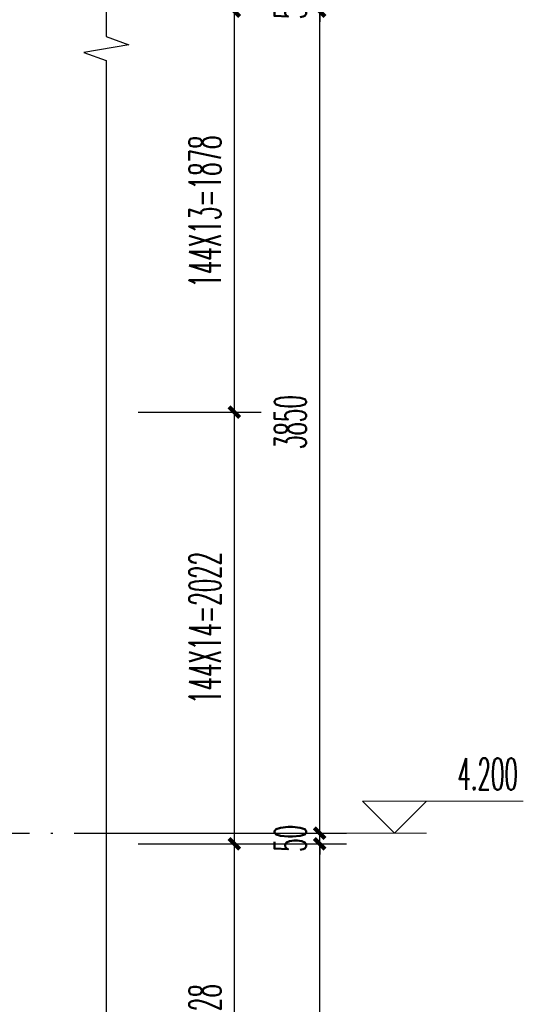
# Model space of a CAD drawing. Extents: x 1779708 to 7299578, y -1121471 to 88434.
# Tile 666 of 1056: x 6083460 to 6085819, y -964418 to -959806. Entities that reach past the tile are written whole.
import ezdxf

# ---------------------------------------------------------------- set-up
doc = ezdxf.new("R2010")
doc.units = 0
doc.header["$LTSCALE"] = 1000
doc.header["$MEASUREMENT"] = 0
doc.linetypes.add('DOTE', pattern=[2.42, 2, -0.2, 0.02, -0.2])
doc.layers.get('0').update_dxf_attribs({"linetype": 'CONTINUOUS'})
doc.layers.get('Defpoints').update_dxf_attribs({"linetype": 'CONTINUOUS'})
doc.layers.add('DIM_ELEV', color=3, linetype='CONTINUOUS', lineweight=13)
for name, color, linetype in [('DIM_SYMB', 3, 'CONTINUOUS'), ('DOTE', 1, 'DOTE'), ('PUB_DIM', 3, 'CONTINUOUS'), ('PUB_TEXT', 7, 'CONTINUOUS')]:
    doc.layers.add(name, color=color, linetype=linetype)
doc.styles.add('_TCH_DIM', font='SIMPLEX.shx', dxfattribs={"width": 0.7, "bigfont": 'GBCBIG.shx'})
doc.styles.add('_TCH_DIM_T3', font='SIMPLEX.shx', dxfattribs={"width": 0.494118, "bigfont": 'GBCBIG.shx'})
doc.dimstyles.new('_TCH_ARCH&&50', dxfattribs={"dimtxt": 148.75, "dimasz": 50, "dimexe": 125, "dimexo": 150, "dimgap": 63.125, "dimtad": 1, "dimdec": 0, "dimzin": 0, "dimdsep": 46, "dimtxsty": '_TCH_DIM_T3', "dimblk": 'ARCHTICK', "dimcen": 0.09, "dimdle": 75, "dimclrt": 7, "dimazin": 2, "dimtfac": 1, "dimtdec": 0, "dimtix": 1, "dimtmove": 2, "dimatfit": 3, "dimfxl": 250, "dimtolj": 1, "dimtzin": 0, "dimarcsym": 0})

# ---------------------------------------------------------------- blocks, each defined once
blk = doc.blocks.new('_ArchTick')
at = {"color": 0, "linetype": 'ByBlock', "const_width": 0.4}
blk.add_lwpolyline([(-0.5, -0.5), (0.5, 0.5)], dxfattribs=at)
blk = doc.blocks.new('*D2474')
at = {"layer": 'Defpoints', "color": 0, "transparency": 16777216}
for p in [(6083865.3, -957744.1), (6084465.3, -957744.1), (6083865.3, -959766.3)]:
    blk.add_point(p, dxfattribs=at)
at = {"layer": 'PUB_DIM', "color": 0, "lineweight": -2, "transparency": 16777216}
for p, q in [((6084465.3, -959841.3), (6084465.3, -957669.1)), ((6084015.3, -957744.1), (6084590.3, -957744.1)), ((6084015.3, -959766.3), (6084590.3, -959766.3))]:
    blk.add_line(p, q, dxfattribs=at)
at = {"layer": 'PUB_DIM', "color": 0, "lineweight": -2, "transparency": 16777216, "xscale": 50, "yscale": 50, "zscale": 50}
for p, rotation in [((6084465.3, -957744.1), 90), ((6084465.3, -959766.3), 270)]:
    blk.add_blockref('_ArchTick', p, dxfattribs=dict(at, rotation=rotation))
at = {"layer": 'PUB_DIM', "color": 7, "transparency": 16777216, "insert": (6084327.8, -958755.2), "char_height": 148.75, "attachment_point": 5, "rotation": 90, "style": '_TCH_DIM_T3'}
blk.add_mtext('\\A1;144X14=2022', dxfattribs=at)
blk = doc.blocks.new('*D2475')
at = {"layer": 'Defpoints', "color": 0, "transparency": 16777216}
for p in [(6083865.3, -959766.3), (6084465.3, -959766.3), (6083865.3, -961644.1)]:
    blk.add_point(p, dxfattribs=at)
at = {"layer": 'PUB_DIM', "color": 0, "lineweight": -2, "transparency": 16777216}
for p, q in [((6084465.3, -961719.1), (6084465.3, -959691.3)), ((6084015.3, -959766.3), (6084590.3, -959766.3)), ((6084015.3, -961644.1), (6084590.3, -961644.1))]:
    blk.add_line(p, q, dxfattribs=at)
at = {"layer": 'PUB_DIM', "color": 0, "lineweight": -2, "transparency": 16777216, "xscale": 50, "yscale": 50, "zscale": 50}
for p, rotation in [((6084465.3, -959766.3), 90), ((6084465.3, -961644.1), 270)]:
    blk.add_blockref('_ArchTick', p, dxfattribs=dict(at, rotation=rotation))
at = {"layer": 'PUB_DIM', "color": 7, "transparency": 16777216, "insert": (6084327.8, -960705.2), "char_height": 148.75, "attachment_point": 5, "rotation": 90, "style": '_TCH_DIM_T3'}
blk.add_mtext('\\A1;144X13=1878', dxfattribs=at)
blk = doc.blocks.new('*D2476')
at = {"layer": 'Defpoints', "color": 0, "transparency": 16777216}
for p in [(6083865.3, -961644.1), (6084465.3, -961644.1), (6083865.3, -963666.3)]:
    blk.add_point(p, dxfattribs=at)
at = {"layer": 'PUB_DIM', "color": 0, "lineweight": -2, "transparency": 16777216}
for p, q in [((6084465.3, -963741.3), (6084465.3, -961569.1)), ((6084015.3, -961644.1), (6084590.3, -961644.1)), ((6084015.3, -963666.3), (6084590.3, -963666.3))]:
    blk.add_line(p, q, dxfattribs=at)
at = {"layer": 'PUB_DIM', "color": 0, "lineweight": -2, "transparency": 16777216, "xscale": 50, "yscale": 50, "zscale": 50}
for p, rotation in [((6084465.3, -961644.1), 90), ((6084465.3, -963666.3), 270)]:
    blk.add_blockref('_ArchTick', p, dxfattribs=dict(at, rotation=rotation))
at = {"layer": 'PUB_DIM', "color": 7, "transparency": 16777216, "insert": (6084327.8, -962655.2), "char_height": 148.75, "attachment_point": 5, "rotation": 90, "style": '_TCH_DIM_T3'}
blk.add_mtext('\\A1;144X14=2022', dxfattribs=at)
blk = doc.blocks.new('*D2477')
at = {"layer": 'Defpoints', "color": 0, "transparency": 16777216}
for p in [(6083865.3, -963666.3), (6084465.3, -963666.3), (6083865.3, -965693.9)]:
    blk.add_point(p, dxfattribs=at)
at = {"layer": 'PUB_DIM', "color": 0, "lineweight": -2, "transparency": 16777216}
for p, q in [((6084465.3, -965768.9), (6084465.3, -963591.3)), ((6084015.3, -963666.3), (6084590.3, -963666.3)), ((6084015.3, -965693.9), (6084590.3, -965693.9))]:
    blk.add_line(p, q, dxfattribs=at)
at = {"layer": 'PUB_DIM', "color": 0, "lineweight": -2, "transparency": 16777216, "xscale": 50, "yscale": 50, "zscale": 50}
for p, rotation in [((6084465.3, -963666.3), 90), ((6084465.3, -965693.9), 270)]:
    blk.add_blockref('_ArchTick', p, dxfattribs=dict(at, rotation=rotation))
at = {"layer": 'PUB_DIM', "color": 7, "transparency": 16777216, "insert": (6084327.8, -964680.1), "char_height": 148.75, "attachment_point": 5, "rotation": 90, "style": '_TCH_DIM_T3'}
blk.add_mtext('\\A1;145X14=2028', dxfattribs=at)
blk = doc.blocks.new('*D2480')
at = {"layer": 'Defpoints', "color": 0, "transparency": 16777216}
for p in [(6084015.3, -963666.3), (6084865.3, -963666.3), (6084015.3, -967816.3)]:
    blk.add_point(p, dxfattribs=at)
at = {"layer": 'PUB_DIM', "color": 0, "lineweight": -2, "transparency": 16777216}
for p, q in [((6084865.3, -967891.3), (6084865.3, -963591.3)), ((6084165.3, -963666.3), (6084990.3, -963666.3)), ((6084165.3, -967816.3), (6084990.3, -967816.3))]:
    blk.add_line(p, q, dxfattribs=at)
at = {"layer": 'PUB_DIM', "color": 0, "lineweight": -2, "transparency": 16777216, "xscale": 50, "yscale": 50, "zscale": 50}
for p, rotation in [((6084865.3, -963666.3), 90), ((6084865.3, -967816.3), 270)]:
    blk.add_blockref('_ArchTick', p, dxfattribs=dict(at, rotation=rotation))
at = {"layer": 'PUB_DIM', "color": 7, "transparency": 16777216, "insert": (6084727.8, -965741.3), "char_height": 148.75, "attachment_point": 5, "rotation": 90, "style": '_TCH_DIM_T3'}
blk.add_mtext('\\A1;4150', dxfattribs=at)
blk = doc.blocks.new('*D2481')
at = {"layer": 'Defpoints', "color": 0, "transparency": 16777216}
for p in [(6084015.3, -963616.3), (6084865.3, -963616.3), (6084015.3, -963666.3)]:
    blk.add_point(p, dxfattribs=at)
at = {"layer": 'PUB_DIM', "color": 0, "lineweight": -2, "transparency": 16777216}
for p, q in [((6084865.3, -963616.3), (6084865.3, -963566.3)), ((6084165.3, -963616.3), (6084990.3, -963616.3)), ((6084865.3, -963666.3), (6084865.3, -963616.3)), ((6084165.3, -963666.3), (6084990.3, -963666.3)), ((6084865.3, -963666.3), (6084865.3, -963716.3))]:
    blk.add_line(p, q, dxfattribs=at)
at = {"layer": 'PUB_DIM', "color": 0, "lineweight": -2, "transparency": 16777216, "xscale": 50, "yscale": 50, "zscale": 50}
for p, rotation in [((6084865.3, -963616.3), 270), ((6084865.3, -963666.3), 90)]:
    blk.add_blockref('_ArchTick', p, dxfattribs=dict(at, rotation=rotation))
at = {"layer": 'PUB_DIM', "color": 7, "transparency": 16777216, "insert": (6084727.8, -963641.3), "char_height": 148.75, "attachment_point": 5, "rotation": 90, "style": '_TCH_DIM_T3'}
blk.add_mtext('\\A1;50', dxfattribs=at)
blk = doc.blocks.new('*D2482')
at = {"layer": 'Defpoints', "color": 0, "transparency": 16777216}
for p in [(6084015.3, -959766.3), (6084865.3, -959766.3), (6084015.3, -963616.3)]:
    blk.add_point(p, dxfattribs=at)
at = {"layer": 'PUB_DIM', "color": 0, "lineweight": -2, "transparency": 16777216}
for p, q in [((6084865.3, -963691.3), (6084865.3, -959691.3)), ((6084165.3, -959766.3), (6084990.3, -959766.3)), ((6084165.3, -963616.3), (6084990.3, -963616.3))]:
    blk.add_line(p, q, dxfattribs=at)
at = {"layer": 'PUB_DIM', "color": 0, "lineweight": -2, "transparency": 16777216, "xscale": 50, "yscale": 50, "zscale": 50}
for p, rotation in [((6084865.3, -959766.3), 90), ((6084865.3, -963616.3), 270)]:
    blk.add_blockref('_ArchTick', p, dxfattribs=dict(at, rotation=rotation))
at = {"layer": 'PUB_DIM', "color": 7, "transparency": 16777216, "insert": (6084727.8, -961691.3), "char_height": 148.75, "attachment_point": 5, "rotation": 90, "style": '_TCH_DIM_T3'}
blk.add_mtext('\\A1;3850', dxfattribs=at)
blk = doc.blocks.new('*D2483')
at = {"layer": 'Defpoints', "color": 0, "transparency": 16777216}
for p in [(6084015.3, -959716.3), (6084865.3, -959716.3), (6084015.3, -959766.3)]:
    blk.add_point(p, dxfattribs=at)
at = {"layer": 'PUB_DIM', "color": 0, "lineweight": -2, "transparency": 16777216}
for p, q in [((6084865.3, -959716.3), (6084865.3, -959666.3)), ((6084165.3, -959716.3), (6084990.3, -959716.3)), ((6084865.3, -959766.3), (6084865.3, -959716.3)), ((6084165.3, -959766.3), (6084990.3, -959766.3)), ((6084865.3, -959766.3), (6084865.3, -959816.3))]:
    blk.add_line(p, q, dxfattribs=at)
at = {"layer": 'PUB_DIM', "color": 0, "lineweight": -2, "transparency": 16777216, "xscale": 50, "yscale": 50, "zscale": 50}
for p, rotation in [((6084865.3, -959716.3), 270), ((6084865.3, -959766.3), 90)]:
    blk.add_blockref('_ArchTick', p, dxfattribs=dict(at, rotation=rotation))
at = {"layer": 'PUB_DIM', "color": 7, "transparency": 16777216, "insert": (6084727.8, -959741.3), "char_height": 148.75, "attachment_point": 5, "rotation": 90, "style": '_TCH_DIM_T3'}
blk.add_mtext('\\A1;50', dxfattribs=at)

msp = doc.modelspace()

# ---------------------------------------------------------------- linework, layer by layer
at = {"layer": 'DIM_ELEV'}
for p, q in [((6085215.3, -963616.3), (6085065.3, -963466.3)), ((6085065.3, -963466.3), (6085819, -963466.3)), ((6085215.3, -963616.3), (6085365.3, -963466.3)), ((6084865.3, -963616.3), (6085365.3, -963616.3))]:
    msp.add_line(p, q, dxfattribs=at)
at = {"layer": 'DIM_SYMB'}
msp.add_lwpolyline([(6083865.3, -951666.3), (6083865.3, -959885), (6083970.3, -959923.3), (6083760.3, -959960.3), (6083865.3, -959997.5), (6083865.3, -968216.3)], dxfattribs=at)
at = {"layer": 'DOTE', "ltscale": 0.5}
msp.add_lwpolyline([(6074035.3, -963616.3), (6084965.3, -963616.3)], dxfattribs=at)

# ---------------------------------------------------------------- texts
at = {"layer": 'PUB_TEXT', "color": 7, "style": '_TCH_DIM', "width": 0.494118}
msp.add_text('4.200', height=148.75, dxfattribs=at).set_placement((6085510, -963413.8))

# ---------------------------------------------------------------- dimensions: what is measured, and where the dimension line sits
at = {"layer": 'PUB_DIM'}
for p1, p2, text, picture, middle in [((6083865.3, -959766.3), (6083865.3, -957744.1), '144X14=2022', '*D2474', (6084327.8, -958755.2)), ((6083865.3, -961644.1), (6083865.3, -959766.3), '144X13=1878', '*D2475', (6084327.8, -960705.2)), ((6083865.3, -963666.3), (6083865.3, -961644.1), '144X14=2022', '*D2476', (6084327.8, -962655.2)), ((6083865.3, -965693.9), (6083865.3, -963666.3), '145X14=2028', '*D2477', (6084327.8, -964680.1))]:
    dim = msp.add_aligned_dim(p1=p1, p2=p2, distance=-600, text=text, dimstyle='_TCH_ARCH&&50', dxfattribs=at)
    dim.commit()
    dim.dimension.update_dxf_attribs({"geometry": picture, "text_midpoint": middle})
for p1, p2, picture, middle in [((6084015.3, -959766.3), (6084015.3, -959716.3), '*D2483', (6084727.8, -959741.3)), ((6084015.3, -963616.3), (6084015.3, -959766.3), '*D2482', (6084727.8, -961691.3)), ((6084015.3, -963666.3), (6084015.3, -963616.3), '*D2481', (6084727.8, -963641.3)), ((6084015.3, -967816.3), (6084015.3, -963666.3), '*D2480', (6084727.8, -965741.3))]:
    dim = msp.add_aligned_dim(p1=p1, p2=p2, distance=-850, dimstyle='_TCH_ARCH&&50', dxfattribs=at)
    dim.commit()
    dim.dimension.update_dxf_attribs({"geometry": picture, "text_midpoint": middle})

doc.saveas('drawing.dxf')
